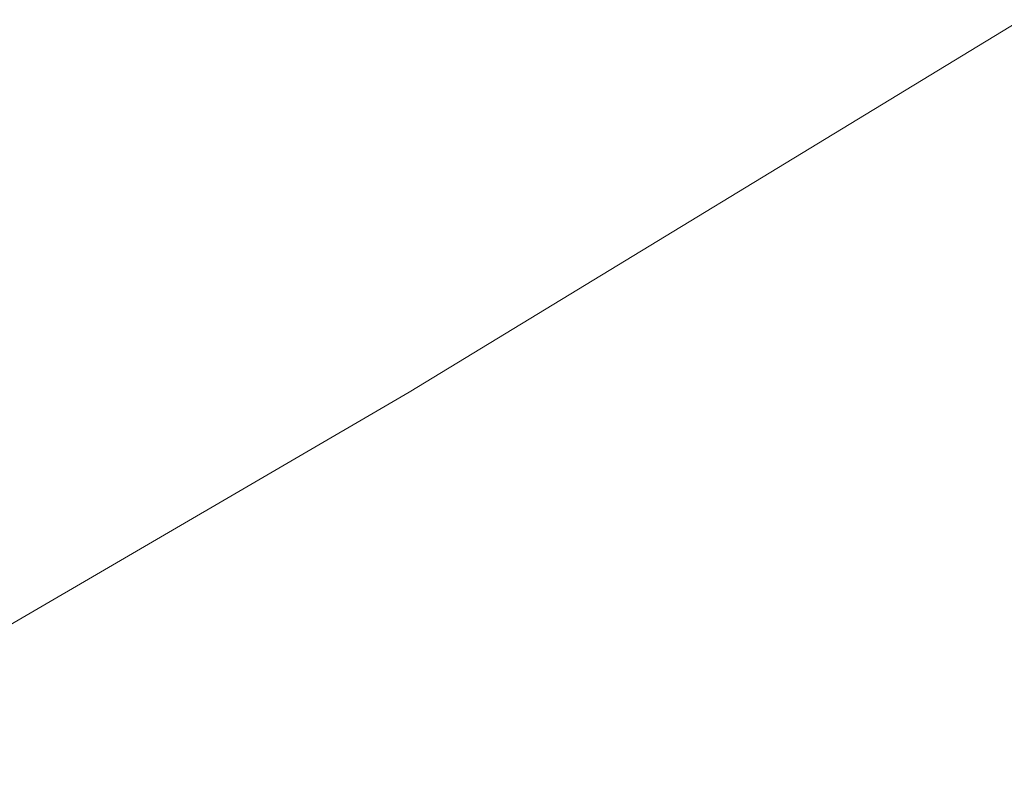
# Model space of a CAD drawing. Extents: x 1620613 to 1693141, y 557269 to 607790.
# Tile 944 of 1056: x 1620877.84 to 1620879.48, y 607341.78 to 607343.05. Entities that reach past the tile are written whole.
import ezdxf

# ---------------------------------------------------------------- set-up
doc = ezdxf.new("R2010")
doc.units = 0
doc.header["$LTSCALE"] = 10
doc.header["$MEASUREMENT"] = 0
for name, pattern in [('DGN Style 2', [7.346996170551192, 4.408197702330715, -2.938798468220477]), ('DGN Style 3', [10.28579463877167, 7.346996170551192, -2.938798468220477]), ('DGN Style 5', [5.142897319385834, 2.204098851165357, -2.938798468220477])]:
    doc.linetypes.add(name, pattern=pattern)
for name, color, linetype, lineweight in [('DR_X_Text', 7, 'Continuous', 0), ('DT_X_Contour_Minor', 136, 'DGN Style 3', 0), ('PV_X_Driveway', 7, 'DGN Style 5', 0), ('SV_X_Top_of_Bank', 97, 'DGN Style 2', 0)]:
    doc.layers.add(name, color=color, linetype=linetype, lineweight=lineweight)
doc.styles.get("Standard").update_dxf_attribs({"font": 'arial.ttf'})
doc.styles.add('Style-Arial', font='arial.ttf')
doc.dimstyles.get("Standard").update_dxf_attribs({"dimtxt": 0.18, "dimasz": 0.18, "dimexe": 0.18, "dimexo": 0.0625, "dimgap": 0.09, "dimtad": 0, "dimtih": 1, "dimtoh": 1, "dimdec": 4, "dimzin": 0, "dimdsep": 46, "dimtxsty": 'Standard', "dimcen": 0.09, "dimadec": 0, "dimazin": 0, "dimtfac": 1, "dimtdec": 4, "dimtofl": 0, "dimtmove": 0, "dimatfit": 3, "dimfxl": 1, "dimtolj": 1, "dimtzin": 0, "dimarcsym": 0})

# ---------------------------------------------------------------- blocks, each defined once
blk = doc.blocks.new('*U1004')
at = {"layer": 'DT_X_Contour_Minor', "transparency": 33554559, "elevation": 2.200041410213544, "flags": 128}
blk.add_lwpolyline([(-26.4221577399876, 51.95833175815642), (-27.71982852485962, 51.03469212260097), (-27.97437398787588, 50.85364810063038), (-28.18186575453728, 50.70636159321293), (-28.34230382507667, 50.59283259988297), (-28.4556881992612, 50.51306112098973), (-28.69530826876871, 50.34534719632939), (-28.85981133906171, 50.20753661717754), (-29.17360549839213, 49.91989032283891), (-29.63669074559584, 49.48240831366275), (-30.24906708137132, 48.8950905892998), (-32.08112542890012, 47.12912903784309), (-32.72328845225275, 46.49489483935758), (-33.27573376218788, 45.91666340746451), (-33.73846135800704, 45.39443474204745), (-34.11147124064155, 44.92820884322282), (-34.98654064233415, 43.75961013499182), (-35.37127004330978, 43.30610329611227), (-35.86915619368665, 42.82203181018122), (-36.48019909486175, 42.30739567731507), (-37.20439874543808, 41.76219489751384), (-39.28647348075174, 40.2675732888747), (-39.98611710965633, 39.74158006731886), (-40.52349194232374, 39.28456660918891), (-40.89859798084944, 38.89653291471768), (-41.11143522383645, 38.57747898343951), (-41.46264281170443, 37.81864151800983), (-41.56407973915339, 37.53517833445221), (-41.60498482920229, 37.25391688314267), (-41.58535808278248, 36.97485716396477), (-41.50519949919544, 36.69799917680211), (-40.98988515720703, 35.41113261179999), (-41.36458870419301, 35.2114997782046), (-41.40116681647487, 35.18857666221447), (-41.35031391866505, 35.20536424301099), (-41.21203001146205, 35.26186252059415), (-40.98631509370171, 35.35807149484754), (-40.26783396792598, 35.66757635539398), (-40.02239461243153, 35.74966068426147), (-39.8249373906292, 35.76378502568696), (-39.6754623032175, 35.70994937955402), (-39.57396934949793, 35.58815374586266), (-39.36729765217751, 35.17275207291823), (-39.29846415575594, 35.03223562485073), (-39.24696743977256, 34.92223753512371), (-39.21280750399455, 34.84275780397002), (-39.19598434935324, 34.79379643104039), (-39.17423830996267, 34.70392391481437), (-39.19917079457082, 34.65937235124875), (-39.29027777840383, 34.59312204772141), (-39.44755926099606, 34.50517300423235), (-39.67101524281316, 34.39552522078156), (-40.35513052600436, 34.07419947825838), (-40.58325396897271, 33.96678022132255), (-40.75453783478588, 33.8855167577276), (-40.86898212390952, 33.83040908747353), (-40.92658683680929, 33.80145721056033), (-41.00441330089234, 33.7591265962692), (-41.04055930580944, 33.73462800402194), (-41.09062747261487, 33.69288018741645), (-41.15461780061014, 33.63388314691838), (-41.2325302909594, 33.55763688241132), (-41.45885981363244, 33.33131454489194), (-41.55081032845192, 33.24771939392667), (-41.65691473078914, 33.16667569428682), (-41.77717302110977, 33.08818344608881), (-41.91158519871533, 33.01224264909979), (-42.28888952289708, 32.81313579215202), (-42.41095057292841, 32.74687478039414), (-42.49415548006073, 32.69742188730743), (-42.53850424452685, 32.66477711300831), (-42.54399686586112, 32.64894045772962), (-42.50683566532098, 32.62912020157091), (-42.53423417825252, 32.60898901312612), (-42.64430061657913, 32.56346063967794), (-42.83703498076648, 32.49253508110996), (-43.11243727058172, 32.39621233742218), (-43.95706727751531, 32.10548877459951), (-44.25215094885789, 32.00285932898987), (-44.50392945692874, 31.91301366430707), (-44.71240280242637, 31.83595178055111), (-44.8775709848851, 31.77167367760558), (-45.26027925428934, 31.61731044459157), (-45.38764896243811, 31.56564027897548), (-45.48272688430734, 31.5264022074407), (-45.54551302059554, 31.49959622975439), (-45.5760073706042, 31.48522234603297), (-45.61426992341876, 31.46346811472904), (-45.66447487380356, 31.43806682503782), (-45.78639281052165, 31.37817862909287), (-45.98002373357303, 31.28380352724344), (-46.24536764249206, 31.15494151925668), (-47.04856871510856, 30.7653269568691), (-47.38836151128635, 30.6047740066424), (-47.80533909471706, 30.41532607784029), (-48.29950146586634, 30.19698317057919), (-48.87084862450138, 29.94974528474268), (-50.49735409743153, 29.25191761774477), (-51.13303793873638, 28.97905882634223), (-51.8202103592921, 28.68385320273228), (-52.55887135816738, 28.3663007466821), (-53.3490209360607, 28.02640145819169), (-55.52473791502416, 27.09020757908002), (-56.49371372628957, 26.66848666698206), (-57.76885342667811, 26.10546933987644), (-59.35015701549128, 25.40115559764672), (-61.23762449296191, 24.55554544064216), (-66.6790896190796, 22.11218980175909), (-68.57485017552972, 21.26142299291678), (-70.18103300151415, 20.54163929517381), (-71.49763809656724, 19.95283870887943), (-72.52466546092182, 19.49502123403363), (-74.8773014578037, 18.44881878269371), (-75.91999211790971, 17.98397094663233), (-77.28358709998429, 17.37407927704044), (-78.96808640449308, 16.61914377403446), (-80.97349003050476, 15.71916443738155), (-86.74910546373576, 13.12582776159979), (-88.72374219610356, 12.23877836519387), (-90.31594081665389, 11.52263268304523), (-91.52570132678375, 10.97739071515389), (-92.3530237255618, 10.60305246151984), (-94.04929930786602, 9.832688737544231), (-94.68466071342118, 9.54443124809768), (-95.31853824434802, 9.257431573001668), (-95.95093189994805, 8.971689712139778), (-96.58184168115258, 8.687205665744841), (-98.26228926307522, 7.930258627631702), (-98.89682115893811, 7.644555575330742), (-99.54008116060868, 7.355156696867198), (-100.1920692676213, 7.06206199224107), (-100.8527854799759, 6.765271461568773), (-102.6263328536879, 5.968902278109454), (-103.2449727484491, 5.690073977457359), (-103.7707319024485, 5.450865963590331), (-104.2036103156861, 5.251278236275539), (-104.5436079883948, 5.091310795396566), (-105.3264274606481, 4.717558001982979), (-105.6287788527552, 4.573821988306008), (-105.9487184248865, 4.422928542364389), (-106.2862461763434, 4.264877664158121), (-106.6413621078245, 4.099669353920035), (-107.6117888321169, 3.649570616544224), (-107.9746458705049, 3.481720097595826), (-108.3353969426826, 3.315742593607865), (-108.6940420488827, 3.151638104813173), (-109.0505811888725, 2.989406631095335), (-109.9985442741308, 2.55928672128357), (-110.3086120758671, 2.420033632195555), (-110.5278431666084, 2.324864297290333), (-110.6562375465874, 2.273778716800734), (-110.6937952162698, 2.266776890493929), (-110.6728333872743, 2.306883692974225), (-110.6862926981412, 2.310373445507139), (-110.7423920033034, 2.290762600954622), (-110.8411313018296, 2.24805115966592), (-110.9825105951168, 2.182239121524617), (-111.4163753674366, 1.975939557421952), (-111.5617474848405, 1.90787255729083), (-111.6724652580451, 1.858396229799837), (-111.7485286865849, 1.827510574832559), (-111.7899377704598, 1.815215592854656), (-111.8541562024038, 1.807216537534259), (-111.8952114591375, 1.794595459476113), (-111.9702134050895, 1.76273151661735), (-112.0791620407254, 1.71162470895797), (-112.2220573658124, 1.641275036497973), (-112.6483738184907, 1.428018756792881), (-112.8175543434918, 1.34328058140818), (-113.0053585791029, 1.249008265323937), (-113.2117865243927, 1.145201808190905), (-113.4368381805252, 1.031861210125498), (-114.0618075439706, 0.7169074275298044), (-114.2700324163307, 0.618599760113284), (-114.4259800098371, 0.5598920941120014), (-114.5296503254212, 0.5407844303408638), (-114.5810433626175, 0.5612767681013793), (-114.6483884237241, 0.6687230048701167), (-114.6723631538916, 0.7065127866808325), (-114.6937785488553, 0.7392974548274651), (-114.7126346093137, 0.7670770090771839), (-114.7289313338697, 0.7898514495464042), (-114.799010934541, 0.884453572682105), (-115.0863380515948, 0.9425401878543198), (-115.1710306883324, 0.9323459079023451), (-115.3019684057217, 0.8768688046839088), (-115.4791512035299, 0.7761088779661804), (-115.702579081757, 0.6300661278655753), (-116.3600468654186, 0.180241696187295), (-116.6101513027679, -0.01975269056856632), (-116.8673637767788, -0.2823675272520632), (-117.131684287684, -0.6076028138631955), (-117.4031128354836, -0.995458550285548), (-118.1363996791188, -2.11323444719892), (-118.4312717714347, -2.533009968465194), (-118.765922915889, -2.954004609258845), (-119.1403531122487, -3.376218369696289), (-119.5545623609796, -3.79965124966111), (-120.712159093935, -4.930431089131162), (-121.2576473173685, -5.398751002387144), (-122.025914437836, -5.955625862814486), (-123.0169604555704, -6.601055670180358), (-124.2307853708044, -7.33504042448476), (-127.7646903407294, -9.410406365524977), (-129.0504631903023, -10.16678530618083), (-130.2573530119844, -10.87939767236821), (-131.3853598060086, -11.54824346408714), (-132.4344835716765, -12.17332268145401), (-135.1269695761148, -13.78184516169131), (-136.0246570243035, -14.31878836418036), (-136.6983548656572, -14.72322611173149), (-137.1480630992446, -14.99515840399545), (-137.3737817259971, -15.13458524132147), (-137.677045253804, -15.32971620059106), (-137.9974270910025, -15.53586171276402), (-138.7311249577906, -16.00795002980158), (-139.8781388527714, -16.74598115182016), (-141.4384687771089, -17.74995507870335), (-146.1504366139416, -20.78180929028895), (-147.8899061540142, -21.88109677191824), (-149.5743388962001, -22.90506855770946), (-151.2037348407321, -23.85372464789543), (-152.7780939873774, -24.72706504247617), (-156.9030026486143, -26.95555183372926), (-158.2580997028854, -27.68774060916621), (-159.2297093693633, -28.21294184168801), (-159.8178316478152, -28.53115553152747), (-160.0224665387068, -28.64238167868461), (-160.0568430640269, -28.66300134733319), (-160.0893978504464, -28.68125328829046), (-160.1612798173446, -28.72054435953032), (-160.2724889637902, -28.78087456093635), (-160.4230252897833, -28.8622438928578), (-160.8768917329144, -29.10728095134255), (-161.2334875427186, -29.31818412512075), (-161.9628751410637, -29.7671158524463), (-163.0650545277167, -30.45407613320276), (-164.540025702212, -31.3790649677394), (-168.9703378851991, -34.16307326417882), (-170.4930653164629, -35.11789278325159), (-171.7385134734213, -35.89434511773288), (-172.7066823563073, -36.49243026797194), (-173.3975719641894, -36.91214823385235), (-174.8702385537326, -37.79357323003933), (-175.577311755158, -38.18167739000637), (-176.5940314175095, -38.68492112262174), (-177.9203975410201, -39.30330442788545), (-179.5564101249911, -40.0368273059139), (-184.331972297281, -42.14640774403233), (-185.9600141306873, -42.86267835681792), (-187.2624680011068, -43.4293048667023), (-188.2393339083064, -43.84628727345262), (-188.890611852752, -44.11362557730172), (-190.1932357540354, -44.62700225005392), (-190.8766222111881, -44.90431178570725), (-191.9498136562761, -45.35120788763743), (-193.4128100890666, -45.9676905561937), (-195.265611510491, -46.75375979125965), (-200.7261552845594, -49.0760598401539), (-202.5265453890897, -49.8416973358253), (-203.8323078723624, -50.39688478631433), (-204.6434427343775, -50.74162219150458), (-204.9599499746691, -50.87590955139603), (-205.1444657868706, -50.9534091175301), (-205.4094279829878, -51.06469744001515), (-206.0659277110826, -51.34043773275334), (-207.1139649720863, -51.78062999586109), (-208.5535397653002, -52.38527422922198), (-212.9144559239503, -54.21692814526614), (-214.4953707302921, -54.87517555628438), (-215.9674280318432, -55.47617735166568), (-217.3306278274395, -56.01993353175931), (-218.5849701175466, -56.50644409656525), (-221.7847395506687, -57.72747811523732), (-222.8509311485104, -58.13458622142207), (-223.6496788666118, -58.44013502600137), (-224.1809827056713, -58.64412452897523), (-224.4448426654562, -58.74655473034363), (-224.7918773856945, -58.88428953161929), (-225.0772514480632, -58.99538952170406), (-225.673097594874, -59.22538839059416), (-226.5794158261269, -59.57428613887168), (-227.796206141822, -60.04208276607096), (-231.4549430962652, -61.44807227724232), (-232.9376689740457, -62.02218422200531), (-234.6417938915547, -62.69002792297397), (-236.5673178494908, -63.4516033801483), (-238.7142408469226, -64.3069105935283), (-244.7345675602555, -66.71270550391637), (-246.739514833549, -67.51349833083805), (-248.2391116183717, -68.111530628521), (-249.2333579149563, -68.50680239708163), (-249.72225372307, -68.69931363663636), (-250.3521752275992, -68.94232956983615), (-250.7275681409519, -69.0684500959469), (-251.3813057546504, -69.26454972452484), (-252.313388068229, -69.53062845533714), (-253.523815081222, -69.86668628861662), (-257.1227467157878, -70.85614598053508), (-258.6074759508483, -71.22436795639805), (-260.3624649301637, -71.58693911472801), (-262.3877136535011, -71.94385945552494), (-264.6832221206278, -72.2951289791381), (-271.1649243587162, -73.22431328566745), (-272.2743608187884, -73.87685941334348), (-270.7413935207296, -75.13760956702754), (-266.5660224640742, -77.00656374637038), (-259.7482476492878, -79.48372195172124), (-238.0443097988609, -86.90041586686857), (-230.9031500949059, -89.32110521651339), (-225.7576243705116, -91.02065282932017), (-222.6077326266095, -91.99905870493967), (-221.453474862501, -92.2563228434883), (-221.0362994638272, -91.98083823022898), (-220.7937196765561, -91.94951449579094), (-220.3788618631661, -92.06215675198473), (-219.7917260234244, -92.31876499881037), (-219.0323121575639, -92.71933923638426), (-216.7775044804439, -93.9794918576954), (-215.9991035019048, -94.38683808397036), (-215.3550063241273, -94.66376229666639), (-214.8452129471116, -94.81026449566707), (-214.4697233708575, -94.82634468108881), (-213.0308142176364, -94.59706751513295), (-209.0644522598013, -93.2959824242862), (-208.0970566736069, -93.20292095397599), (-206.8947393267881, -93.48134443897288), (-205.4575002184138, -94.13125287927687), (-203.7853393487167, -95.15264627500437), (-199.0130146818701, -98.3716752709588), (-197.5992905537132, -99.25004037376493), (-196.9373616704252, -99.47086393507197), (-197.0272280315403, -99.03414595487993), (-197.8688896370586, -97.93988643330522), (-201.1157142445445, -94.14513898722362), (-202.1445991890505, -92.86694454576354), (-202.7961355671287, -91.87842180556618), (-203.0703233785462, -91.1795707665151), (-202.9671626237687, -90.77039142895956), (-201.6052657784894, -89.53678849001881), (-196.2946542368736, -87.53550001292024), (-195.1693159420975, -87.08935588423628), (-194.06927743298, -86.60861856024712), (-192.994538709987, -86.09328804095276), (-191.9450997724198, -85.54336432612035), (-189.1803289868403, -84.0307768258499), (-188.1064418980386, -83.47586562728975), (-186.9583587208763, -82.94557265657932), (-185.7360794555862, -82.43989791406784), (-184.4396041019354, -81.9588413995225), (-180.8834083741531, -80.70884833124), (-179.6824118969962, -80.28517202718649), (-178.7465692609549, -79.95163791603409), (-178.0758804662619, -79.70824599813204), (-177.6703455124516, -79.55499627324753), (-176.9424574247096, -79.26651993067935), (-176.675729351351, -79.16141957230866), (-176.4214611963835, -79.06247575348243), (-176.1796529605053, -78.96968847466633), (-175.9503046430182, -78.88305773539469), (-175.3553223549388, -78.6602511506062), (-174.762106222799, -78.4298333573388), (-173.4286945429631, -77.90568491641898), (-171.3550873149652, -77.08780582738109), (-168.5412845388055, -75.9761960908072), (-160.0508830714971, -72.6202625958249), (-157.2561313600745, -71.51578799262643), (-155.2396773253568, -70.71931430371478), (-154.001520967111, -70.2308415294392), (-153.5416622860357, -70.0503696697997), (-153.3531027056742, -69.97977926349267), (-153.2682810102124, -69.9421778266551), (-153.155235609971, -69.88231632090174), (-153.0139665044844, -69.800194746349), (-152.8444736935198, -69.69581310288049), (-152.3548612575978, -69.38778196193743), (-152.1645990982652, -69.27370018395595), (-151.9610219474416, -69.16247820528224), (-151.74412980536, -69.05411602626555), (-151.5139226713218, -68.94861364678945), (-150.8822836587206, -68.6710870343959), (-150.2915771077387, -68.4260573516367), (-148.9931867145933, -67.89911326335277), (-146.9871124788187, -67.09025476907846), (-144.2733544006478, -65.99948186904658), (-136.0930877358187, -62.71486826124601), (-133.3686395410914, -61.62607873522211), (-131.3304949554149, -60.82317036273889), (-129.9786539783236, -60.30614314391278), (-129.313116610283, -60.07499707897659), (-128.4534217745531, -59.83978244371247), (-128.1407040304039, -59.72982814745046), (-127.8473219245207, -59.57637623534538), (-127.573275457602, -59.3794267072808), (-127.3185646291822, -59.13897956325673), (-126.1750305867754, -57.91539845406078), (-125.6638016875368, -57.54778814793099), (-125.5201019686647, -57.45771540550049), (-125.3081009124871, -57.34504445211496), (-125.027798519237, -57.20977528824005), (-124.67919478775, -57.05190791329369), (-123.658516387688, -56.60079729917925), (-123.3162236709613, -56.45018668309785), (-123.0548543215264, -56.33668779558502), (-122.8744083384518, -56.26030063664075), (-122.774885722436, -56.22102520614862), (-122.6173899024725, -56.16577302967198), (-122.578404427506, -56.13100091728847), (-122.5795698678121, -56.06812371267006), (-122.6208862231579, -55.97714141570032), (-122.702353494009, -55.85805402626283), (-123.176219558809, -55.23673432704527), (-123.2689925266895, -55.26020671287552), (-123.27880088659, -55.26118479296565), (-123.2684661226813, -55.25405943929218), (-123.2379882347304, -55.2388306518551), (-123.1873672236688, -55.21549843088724), (-123.0255203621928, -55.14247459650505), (-122.9375661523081, -55.10604744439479), (-122.7950886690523, -55.05153386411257), (-122.5980879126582, -54.97893385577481), (-122.3465638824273, -54.88824741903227), (-121.6031354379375, -54.62230168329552), (-121.3172286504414, -54.51236278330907), (-121.0170796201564, -54.38200538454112), (-120.7026883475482, -54.2312294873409), (-120.3740548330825, -54.06003509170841), (-119.4787091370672, -53.57629203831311), (-119.1806481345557, -53.41567858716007), (-118.9579743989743, -53.29664552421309), (-118.8106879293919, -53.2191928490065), (-118.7387887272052, -53.18332056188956), (-118.6475738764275, -53.14310164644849), (-118.5940182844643, -53.11962995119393), (-118.5017626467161, -53.07937905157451), (-118.370806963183, -53.02234894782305), (-118.2011512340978, -52.94853963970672), (-117.697135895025, -52.72934254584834), (-117.5315163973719, -52.65704004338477), (-117.4126694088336, -52.60453035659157), (-117.3405949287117, -52.57181348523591), (-117.3152929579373, -52.5588894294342), (-117.3101843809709, -52.55081570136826), (-117.2631252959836, -52.52895948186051), (-117.1257794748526, -52.46944611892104), (-116.8981469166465, -52.37227561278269), (-116.5802276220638, -52.23744796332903), (-115.6120605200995, -51.82769804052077), (-115.2194286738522, -51.65870471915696), (-114.7676584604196, -51.45903719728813), (-114.2567498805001, -51.22869547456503), (-113.6867029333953, -50.96767955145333), (-112.0877265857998, -50.23073815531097), (-111.4670962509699, -49.94613143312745), (-110.8044375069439, -49.64501731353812), (-110.0997503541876, -49.32739579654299), (-109.3530347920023, -48.99326688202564), (-107.3057554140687, -48.08024658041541), (-106.5441058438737, -47.74109617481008), (-105.794616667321, -47.40841018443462), (-105.0572878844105, -47.08218860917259), (-104.3321194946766, -46.76243144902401), (-102.4145509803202, -45.91836490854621), (-101.5012583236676, -45.51471419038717), (-100.1995567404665, -44.93681194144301), (-98.50944623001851, -44.18465816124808), (-96.43092679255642, -43.25825285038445), (-90.37032972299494, -40.55550331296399), (-88.25751306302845, -39.61251305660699), (-86.46451088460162, -38.81060444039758), (-84.9913231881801, -38.14977746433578), (-83.8379499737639, -37.63003212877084), (-81.18870737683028, -36.43215342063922), (-80.25277914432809, -36.00904832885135), (-79.43192639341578, -35.63814208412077), (-78.72614912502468, -35.31943468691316), (-78.13544733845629, -35.05292613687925), (-76.71367655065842, -34.4118351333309), (-75.96444420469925, -34.0753918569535), (-74.78307525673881, -33.54688028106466), (-73.16956970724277, -32.82630040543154), (-71.1239275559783, -31.91365223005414), (-65.0926996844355, -29.22383269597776), (-63.05558418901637, -28.31482348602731), (-61.46765860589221, -27.60516050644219), (-60.32892293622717, -27.09484375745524), (-59.63937717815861, -26.78387323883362), (-58.39950837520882, -26.22041349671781), (-57.97896558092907, -26.02894983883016), (-57.64723880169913, -25.8771536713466), (-57.40432803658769, -25.7650249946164), (-57.25023328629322, -25.69256380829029), (-56.95773530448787, -25.55222396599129), (-56.81331861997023, -25.48196517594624), (-56.59944205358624, -25.37644368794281), (-56.31610560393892, -25.23565950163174), (-55.96330927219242, -25.05961261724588), (-54.92990587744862, -24.54313732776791), (-54.55293985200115, -24.35628810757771), (-54.19709432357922, -24.18309691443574), (-53.86236929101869, -24.02356374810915), (-53.54876475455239, -23.87768860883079), (-52.74064665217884, -23.50689893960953), (-52.47525161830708, -23.38610528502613), (-52.28515509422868, -23.30181657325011), (-52.17035707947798, -23.25403280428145), (-52.13085757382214, -23.24275397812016), (-52.12592357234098, -23.26135036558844), (-52.10117963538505, -23.25621700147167), (-52.03064832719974, -23.22686961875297), (-51.91432964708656, -23.17330821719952), (-51.75222359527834, -23.09553279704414), (-51.25889096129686, -22.85584631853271), (-51.05811752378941, -22.75836918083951), (-50.82579668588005, -22.64570262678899), (-50.56192844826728, -22.51784665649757), (-50.2665128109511, -22.37480126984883), (-49.43667457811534, -21.97309435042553), (-49.17018562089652, -21.84487856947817), (-48.99309742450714, -21.7615114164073), (-48.90540998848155, -21.72299289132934), (-48.90712331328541, -21.72932299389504), (-49.03089319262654, -21.80600143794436), (-49.05063169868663, -21.82155339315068), (-49.01701980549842, -21.81070042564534), (-48.93005751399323, -21.77344253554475), (-48.7897448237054, -21.70977972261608), (-48.34444378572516, -21.50480565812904), (-48.17551681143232, -21.45221952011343), (-48.00271166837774, -21.44819165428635), (-47.82602835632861, -21.49272206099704), (-47.64546687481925, -21.58581074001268), (-46.7937975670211, -22.13352721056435), (-42.2364000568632, -18.93331495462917), (-41.3104534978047, -18.22286632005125), (-40.48578418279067, -17.46303995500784), (-39.76239211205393, -16.65383585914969), (-39.140277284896, -15.79525403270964), (-37.61634073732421, -13.43986552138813), (-37.04584322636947, -12.63717082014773), (-36.47730310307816, -11.99562810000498), (-35.91072036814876, -11.51523736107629), (-35.34609502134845, -11.19599860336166), (-33.84303728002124, -10.55956455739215), (-33.33886044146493, -10.34608286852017), (-32.95362323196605, -10.18296333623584), (-32.68732565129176, -10.07020596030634), (-32.53996769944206, -10.00781074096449), (-32.30559933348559, -9.908573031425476), (-31.90467404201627, -9.634235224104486), (-30.87767444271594, -8.885650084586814), (-29.22460053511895, -7.662817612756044), (-26.9454523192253, -5.96573780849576), (-20.03295799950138, -0.8078618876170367), (-17.72287080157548, 0.9096714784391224), (-15.97697994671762, 2.193864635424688), (-14.79528543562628, 3.044717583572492), (-14.17778726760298, 3.462230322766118), (-13.28338727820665, 3.997810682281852), (-12.96057946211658, 4.195819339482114), (-12.66295600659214, 4.388160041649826), (-12.39051691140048, 4.574832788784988), (-12.14326217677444, 4.75583758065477), (-11.51749536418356, 5.230959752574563), (-11.00479138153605, 5.565659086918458), (-9.93600454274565, 6.213415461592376), (-8.311134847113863, 7.174228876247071), (-6.130182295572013, 8.448099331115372), (0.4271349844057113, 12.26249659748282), (2.594258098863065, 13.52337980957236), (4.177639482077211, 14.44523149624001), (5.177279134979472, 15.02805165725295), (5.593177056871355, 15.27184029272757), (5.923915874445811, 15.46990128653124), (6.12780222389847, 15.59505155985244), (6.49140715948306, 15.82195663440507), (7.014730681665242, 16.15061651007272), (7.697772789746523, 16.58103118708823), (11.25797932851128, 18.82706088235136), (20.18971190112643, 20.77616461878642), (21.90178052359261, 21.057118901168), (23.21010100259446, 21.06465157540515), (24.11467333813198, 20.7987626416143), (24.61549753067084, 20.25945209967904), (26.01059809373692, 17.10468581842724)], dxfattribs=at)
blk = doc.blocks.new('TerminatorOpen_0.5')
at = {"color": 0, "linetype": 'ByBlock', "lineweight": -2}
for q in [(-1, 0.25), (-1, 0), (-1, -0.25)]:
    blk.add_line((0, 0), q, dxfattribs=at)

msp = doc.modelspace()

# ---------------------------------------------------------------- linework, layer by layer
at = {"layer": 'PV_X_Driveway', "extrusion": (-0.06840491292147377, 0.09722345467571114, 0.9929090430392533), "elevation": -50776.94618662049, "flags": 128}
msp.add_lwpolyline([(-1675197.499388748, 432992.9258386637), (-1675193.486980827, 432991.2320525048), (-1675186.401155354, 432990.7443540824), (-1675173.477796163, 432991.3626955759), (-1675157.216023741, 432992.231291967), (-1675138.055450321, 432993.8163605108), (-1675115.649521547, 432995.5191143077), (-1675093.712223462, 432995.5584470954), (-1675072.389942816, 432993.8570568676), (-1675059.619387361, 432992.1641317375), (-1675043.90788481, 432988.1059208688), (-1675031.516761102, 432983.3011168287), (-1675013.58286424, 432975.0375323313)], dxfattribs=at)
at = {"layer": 'SV_X_Top_of_Bank', "extrusion": (0.007114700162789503, -0.05176716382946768, 0.9986338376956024), "elevation": -18855.21206843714, "flags": 128}
msp.add_lwpolyline([(1688341.399474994, 380495.2335694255), (1688359.531308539, 380495.7043637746), (1688370.463455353, 380498.0725351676), (1688395.572580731, 380506.740670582), (1688420.940108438, 380511.7574321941), (1688444.138128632, 380518.355338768), (1688467.22231404, 380528.7305743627), (1688491.262317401, 380540.2151339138), (1688508.535586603, 380545.2887184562), (1688513.5223003, 380548.4010002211), (1688516.051220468, 380548.1495454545), (1688520.39603739, 380549.3039635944), (1688525.368929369, 380551.0706712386)], dxfattribs=at)
at = {"layer": 'SV_X_Top_of_Bank', "extrusion": (0.04489057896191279, -0.1067836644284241, 0.9932683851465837), "elevation": 8952.639644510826, "flags": 128}
msp.add_lwpolyline([(1729619.200279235, -67683.47041249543), (1729610.048117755, -67689.2494116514), (1729593.286163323, -67692.1110974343), (1729566.643396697, -67690.50938442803), (1729551.852254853, -67691.88192179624), (1729536.554039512, -67691.83763185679), (1729515.835796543, -67695.68964613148), (1729501.149706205, -67697.72199223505), (1729469.279658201, -67698.3224800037)], dxfattribs=at)

# ---------------------------------------------------------------- block references
at = {"layer": 'DT_X_Contour_Minor', "transparency": 33554559}
msp.add_blockref('*U1004', (1621028.060791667, 607365.3311666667, 1050.599958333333), dxfattribs=at)

# ---------------------------------------------------------------- leaders
at = {"layer": 'DR_X_Text', "annotation_type": 0, "has_hookline": 1, "hookline_direction": 1}
msp.add_leader([(1620904.413000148, 607342.0341107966, 1045.475599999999), (1620836.134133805, 607378.850344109, 1045.475599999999), (1620834.734133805, 607378.850344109, 1045.475599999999)], dimstyle='Standard', override={"dimscale": 10, "dimtxt": 0.14, "dimasz": 0.14, "dimgap": 0.07000000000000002, "dimtad": 0, "dimtxsty": 'Style-Arial', "dimldrblk": 'TerminatorOpen_0.5'}, dxfattribs=at)

doc.saveas('drawing.dxf')
